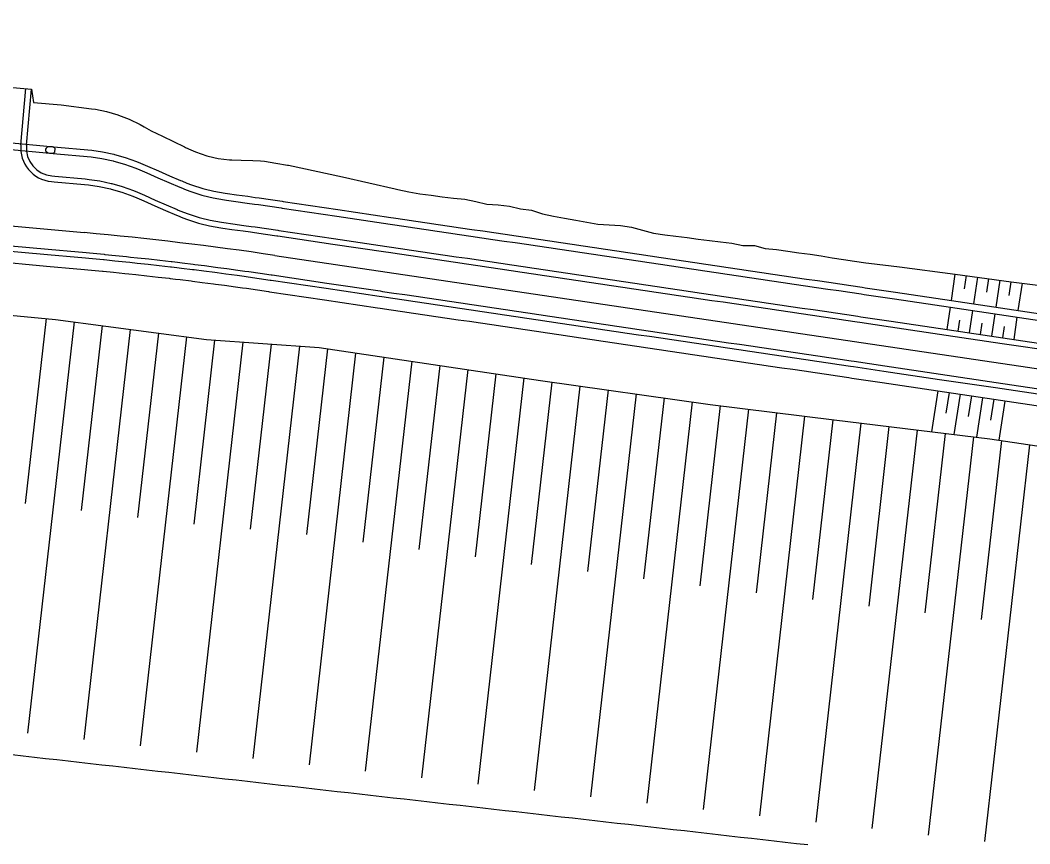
# Model space of a CAD drawing. Extents: x -552278 to -547230, y -1151007 to -1148251.
# Drawn here: x -551923.8 to -551834.3, y -1148609.2 to -1148536.2 of the extents above; entities that cross this region are included whole.
import ezdxf

# ---------------------------------------------------------------- set-up
doc = ezdxf.new("R2010")
doc.units = 0
doc.layers.add('u_trat navrh', color=7, linetype='Continuous')

msp = doc.modelspace()

# ---------------------------------------------------------------- linework, layer by layer
at = {"layer": 'u_trat navrh'}
for p, q in [((-551927.273, -1148541.892), (-551922.791, -1148542.301)), ((-551923.742, -1148547.236), (-551923.289, -1148542.255)), ((-551923.244, -1148547.281), (-551922.791, -1148542.301)), ((-551922.791, -1148542.301), (-551922.627, -1148543.489)), ((-551841.233, -1148561.049), (-551840.885, -1148558.699)), ((-551840.07, -1148560.021), (-551839.894, -1148558.835)), ((-551839.255, -1148561.343), (-551838.903, -1148558.97)), ((-551838.092, -1148560.315), (-551837.912, -1148559.106)), ((-551837.277, -1148561.636), (-551836.921, -1148559.241)), ((-551836.113, -1148560.608), (-551835.93, -1148559.377)), ((-551835.299, -1148561.93), (-551834.938, -1148559.502)), ((-551841.615, -1148563.621), (-551841.322, -1148561.643)), ((-551921.508, -1148562.645), (-551923.367, -1148579.067)), ((-551839.637, -1148563.915), (-551839.343, -1148561.936)), ((-551837.659, -1148564.208), (-551837.365, -1148562.23)), ((-551835.68, -1148564.502), (-551835.387, -1148562.524)), ((-551919.014, -1148562.945), (-551923.143, -1148599.42)), ((-551916.524, -1148563.277), (-551918.379, -1148579.669)), ((-551840.626, -1148563.768), (-551840.479, -1148562.779)), ((-551838.648, -1148564.061), (-551838.501, -1148563.072)), ((-551836.669, -1148564.355), (-551836.523, -1148563.366)), ((-551914.033, -1148563.61), (-551918.151, -1148599.985)), ((-551911.543, -1148563.942), (-551913.393, -1148580.289)), ((-551909.052, -1148564.275), (-551913.159, -1148600.551)), ((-551906.557, -1148564.563), (-551908.405, -1148580.885)), ((-551904.051, -1148564.742), (-551908.168, -1148601.115)), ((-551901.545, -1148564.921), (-551903.403, -1148581.335)), ((-551899.039, -1148565.099), (-551903.18, -1148601.68)), ((-551896.539, -1148565.336), (-551898.405, -1148581.818)), ((-551894.054, -1148565.705), (-551898.19, -1148602.245)), ((-551891.568, -1148566.073), (-551893.425, -1148582.478)), ((-551889.083, -1148566.442), (-551893.2, -1148602.81)), ((-551886.598, -1148566.811), (-551888.446, -1148583.138)), ((-551884.112, -1148567.18), (-551888.209, -1148603.375)), ((-551881.627, -1148567.549), (-551883.466, -1148583.798)), ((-551879.142, -1148567.918), (-551883.219, -1148603.94)), ((-551876.655, -1148568.28), (-551878.486, -1148584.454)), ((-551874.167, -1148568.631), (-551878.228, -1148604.505)), ((-551871.679, -1148568.982), (-551873.503, -1148585.095)), ((-551869.192, -1148569.334), (-551873.237, -1148605.07)), ((-551866.704, -1148569.685), (-551868.521, -1148585.735)), ((-551842.423, -1148569.061), (-551842.99, -1148572.69)), ((-551841.435, -1148569.216), (-551841.719, -1148571.03)), ((-551840.447, -1148569.37), (-551841.004, -1148572.931)), ((-551839.455, -1148569.502), (-551839.743, -1148571.339)), ((-551838.471, -1148569.679), (-551839.017, -1148573.171)), ((-551837.477, -1148569.796), (-551837.767, -1148571.648)), ((-551864.216, -1148570.036), (-551868.246, -1148605.635)), ((-551861.726, -1148570.373), (-551863.537, -1148586.368)), ((-551859.233, -1148570.688), (-551863.253, -1148606.2)), ((-551836.495, -1148569.988), (-551837.033, -1148573.432)), ((-551856.74, -1148571.002), (-551858.548, -1148586.968)), ((-551854.248, -1148571.316), (-551858.26, -1148606.765)), ((-551851.755, -1148571.63), (-551853.559, -1148587.568)), ((-551849.26, -1148571.932), (-551853.267, -1148607.33)), ((-551846.766, -1148572.234), (-551848.568, -1148588.154)), ((-551844.272, -1148572.535), (-551848.274, -1148607.895)), ((-551841.777, -1148572.837), (-551843.577, -1148588.74)), ((-551839.283, -1148573.139), (-551843.281, -1148608.461)), ((-551836.792, -1148573.468), (-551838.589, -1148589.342)), ((-551834.307, -1148573.837), (-551838.29, -1148609.026))]:
    msp.add_line(p, q, dxfattribs=at)
for points in [[(-552125.6, -1148536.181), (-551918.124, -1148555.026)], [(-551922.627, -1148543.489), (-551920.157, -1148543.697), (-551917.477, -1148544.037), (-551917.129, -1148544.074), (-551916.158, -1148544.275), (-551915.147, -1148544.582), (-551915.088, -1148544.603), (-551914.145, -1148544.97), (-551913.154, -1148545.441), (-551912.799, -1148545.633), (-551912.174, -1148545.989), (-551911.188, -1148546.463), (-551910.206, -1148546.947), (-551909.226, -1148547.429), (-551909.128, -1148547.477), (-551908.668, -1148547.692), (-551908.243, -1148547.867), (-551907.251, -1148548.209), (-551907.124, -1148548.246), (-551906.248, -1148548.463), (-551905.227, -1148548.569), (-551905.021, -1148548.577), (-551904.196, -1148548.602), (-551903.165, -1148548.637), (-551902.501, -1148548.667), (-551902.137, -1148548.7), (-551901.123, -1148548.863), (-551900.11, -1148549.036), (-551900.019, -1148549.052), (-551895.209, -1148550.085), (-551890.546, -1148551.142), (-551890.318, -1148551.192), (-551889.338, -1148551.4), (-551888.353, -1148551.574), (-551887.362, -1148551.71), (-551886.371, -1148551.845), (-551885.38, -1148551.979), (-551884.38, -1148552.051), (-551883.403, -1148552.278), (-551882.427, -1148552.516), (-551881.424, -1148552.571), (-551880.428, -1148552.673), (-551879.452, -1148552.904), (-551878.461, -1148553.043), (-551877.495, -1148553.345), (-551876.515, -1148553.553), (-551875.531, -1148553.731), (-551874.546, -1148553.909), (-551873.562, -1148554.087), (-551872.577, -1148554.265), (-551871.577, -1148554.335), (-551870.575, -1148554.401), (-551869.584, -1148554.535), (-551868.613, -1148554.805), (-551867.643, -1148555.078), (-551866.654, -1148555.223), (-551865.66, -1148555.344), (-551864.668, -1148555.472), (-551863.676, -1148555.597), (-551862.684, -1148555.722), (-551861.691, -1148555.846), (-551860.699, -1148555.975), (-551859.718, -1148556.173), (-551858.704, -1148556.155), (-551857.733, -1148556.425), (-551856.739, -1148556.535), (-551855.748, -1148556.67), (-551854.757, -1148556.807), (-551853.766, -1148556.943), (-551852.775, -1148557.078), (-551851.79, -1148557.252), (-551850.802, -1148557.406), (-551849.814, -1148557.56), (-551848.824, -1148557.698), (-551848.558, -1148557.731), (-551845.846, -1148558.07), (-551840.885, -1148558.699), (-551835.93, -1148559.377), (-551830.968, -1148560.002)], [(-551925.476, -1148546.978), (-551920.496, -1148547.431), (-551917.807, -1148547.675), (-551917.459, -1148547.711), (-551916.495, -1148547.852), (-551915.487, -1148548.068), (-551915.427, -1148548.083), (-551914.486, -1148548.354), (-551913.495, -1148548.713), (-551913.139, -1148548.862), (-551912.512, -1148549.132), (-551911.531, -1148549.555), (-551910.552, -1148549.978), (-551909.575, -1148550.399), (-551909.477, -1148550.441), (-551909.019, -1148550.63), (-551908.597, -1148550.789), (-551907.611, -1148551.107), (-551907.485, -1148551.142), (-551906.618, -1148551.354), (-551905.616, -1148551.534), (-551905.415, -1148551.562), (-551904.609, -1148551.669), (-551903.602, -1148551.806), (-551902.953, -1148551.897), (-551902.596, -1148551.947), (-551901.59, -1148552.091), (-551900.584, -1148552.238), (-551900.494, -1148552.251), (-551895.637, -1148552.972), (-551890.921, -1148553.673), (-551890.691, -1148553.707), (-551889.702, -1148553.854), (-551888.713, -1148554), (-551887.724, -1148554.147), (-551886.735, -1148554.294), (-551885.746, -1148554.441), (-551884.756, -1148554.588), (-551883.767, -1148554.735), (-551882.778, -1148554.881), (-551881.789, -1148555.028), (-551880.8, -1148555.175), (-551879.811, -1148555.322), (-551878.821, -1148555.469), (-551877.832, -1148555.616), (-551876.843, -1148555.763), (-551875.854, -1148555.909), (-551874.865, -1148556.056), (-551873.876, -1148556.203), (-551872.887, -1148556.35), (-551871.897, -1148556.497), (-551870.908, -1148556.644), (-551869.919, -1148556.79), (-551868.93, -1148556.937), (-551867.941, -1148557.084), (-551866.952, -1148557.231), (-551865.962, -1148557.378), (-551864.973, -1148557.525), (-551863.984, -1148557.672), (-551862.995, -1148557.818), (-551862.006, -1148557.965), (-551861.017, -1148558.112), (-551860.027, -1148558.259), (-551859.038, -1148558.406), (-551858.049, -1148558.553), (-551857.06, -1148558.7), (-551856.071, -1148558.846), (-551855.082, -1148558.993), (-551854.093, -1148559.14), (-551853.103, -1148559.287), (-551852.114, -1148559.434), (-551851.125, -1148559.581), (-551850.136, -1148559.727), (-551849.147, -1148559.874), (-551848.882, -1148559.914), (-551846.179, -1148560.315), (-551841.233, -1148561.049), (-551836.288, -1148561.783), (-551831.342, -1148562.518)], [(-551925.53, -1148547.576), (-551920.55, -1148548.028), (-551917.861, -1148548.272), (-551917.514, -1148548.308), (-551916.551, -1148548.449), (-551915.545, -1148548.665), (-551915.485, -1148548.68), (-551914.546, -1148548.951), (-551913.557, -1148549.31), (-551913.202, -1148549.458), (-551912.576, -1148549.729), (-551911.597, -1148550.152), (-551910.62, -1148550.574), (-551909.645, -1148550.995), (-551909.548, -1148551.037), (-551909.09, -1148551.226), (-551908.669, -1148551.385), (-551907.685, -1148551.702), (-551907.56, -1148551.737), (-551906.694, -1148551.949), (-551905.694, -1148552.129), (-551905.493, -1148552.157), (-551904.689, -1148552.264), (-551903.684, -1148552.401), (-551903.036, -1148552.491), (-551902.68, -1148552.541), (-551901.676, -1148552.685), (-551900.672, -1148552.832), (-551900.582, -1148552.845), (-551895.725, -1148553.566), (-551891.009, -1148554.266), (-551890.78, -1148554.3), (-551889.79, -1148554.447), (-551888.801, -1148554.594), (-551887.812, -1148554.741), (-551886.823, -1148554.888), (-551885.834, -1148555.034), (-551884.845, -1148555.181), (-551883.855, -1148555.328), (-551882.866, -1148555.475), (-551881.877, -1148555.622), (-551880.888, -1148555.769), (-551879.899, -1148555.916), (-551878.91, -1148556.062), (-551877.92, -1148556.209), (-551876.931, -1148556.356), (-551875.942, -1148556.503), (-551874.953, -1148556.65), (-551873.964, -1148556.797), (-551872.975, -1148556.943), (-551871.985, -1148557.09), (-551870.996, -1148557.237), (-551870.007, -1148557.384), (-551869.018, -1148557.531), (-551868.029, -1148557.678), (-551867.04, -1148557.825), (-551866.051, -1148557.971), (-551865.061, -1148558.118), (-551864.072, -1148558.265), (-551863.083, -1148558.412), (-551862.094, -1148558.559), (-551861.105, -1148558.706), (-551860.116, -1148558.852), (-551859.126, -1148558.999), (-551858.137, -1148559.146), (-551857.148, -1148559.293), (-551856.159, -1148559.44), (-551855.17, -1148559.587), (-551854.181, -1148559.734), (-551853.191, -1148559.88), (-551852.202, -1148560.027), (-551851.213, -1148560.174), (-551850.224, -1148560.321), (-551849.235, -1148560.468), (-551848.97, -1148560.507), (-551846.267, -1148560.908), (-551841.322, -1148561.643), (-551836.376, -1148562.377), (-551831.43, -1148563.111)], [(-551920.714, -1148547.525), (-551920.746, -1148547.912)], [(-551920.981, -1148549.997), (-551920.731, -1148550.02), (-551918.042, -1148550.264), (-551917.695, -1148550.3), (-551916.738, -1148550.441), (-551915.739, -1148550.656), (-551915.68, -1148550.671), (-551914.747, -1148550.941), (-551913.764, -1148551.299), (-551913.411, -1148551.447), (-551912.789, -1148551.717), (-551911.817, -1148552.139), (-551910.847, -1148552.561), (-551909.879, -1148552.981), (-551909.782, -1148553.023), (-551909.327, -1148553.212), (-551908.909, -1148553.37), (-551907.932, -1148553.687), (-551907.807, -1148553.722), (-551906.947, -1148553.933), (-551905.954, -1148554.112), (-551905.755, -1148554.139), (-551904.956, -1148554.246), (-551903.957, -1148554.382), (-551903.314, -1148554.471), (-551902.96, -1148554.521), (-551901.962, -1148554.664), (-551900.965, -1148554.81), (-551900.876, -1148554.823), (-551896.019, -1148555.544), (-551891.303, -1148556.244), (-551891.073, -1148556.278), (-551890.084, -1148556.425), (-551889.095, -1148556.572), (-551888.106, -1148556.719), (-551887.117, -1148556.866), (-551886.127, -1148557.013), (-551885.138, -1148557.16), (-551884.149, -1148557.306), (-551883.16, -1148557.453), (-551882.171, -1148557.6), (-551881.182, -1148557.747), (-551880.192, -1148557.894), (-551879.203, -1148558.041), (-551878.214, -1148558.188), (-551877.225, -1148558.334), (-551876.236, -1148558.481), (-551875.247, -1148558.628), (-551874.258, -1148558.775), (-551873.268, -1148558.922), (-551872.279, -1148559.069), (-551871.29, -1148559.215), (-551870.301, -1148559.362), (-551869.312, -1148559.509), (-551868.323, -1148559.656), (-551867.333, -1148559.803), (-551866.344, -1148559.95), (-551865.355, -1148560.097), (-551864.366, -1148560.243), (-551863.377, -1148560.39), (-551862.388, -1148560.537), (-551861.398, -1148560.684), (-551860.409, -1148560.831), (-551859.42, -1148560.978), (-551858.431, -1148561.124), (-551857.442, -1148561.271), (-551856.453, -1148561.418), (-551855.463, -1148561.565), (-551854.474, -1148561.712), (-551853.485, -1148561.859), (-551852.496, -1148562.006), (-551851.507, -1148562.152), (-551850.518, -1148562.299), (-551849.529, -1148562.446), (-551849.264, -1148562.485), (-551846.561, -1148562.887), (-551841.615, -1148563.621), (-551836.669, -1148564.355), (-551831.724, -1148565.089)], [(-551921.027, -1148550.495), (-551920.776, -1148550.518), (-551918.088, -1148550.762), (-551917.74, -1148550.798), (-551916.785, -1148550.938), (-551915.787, -1148551.153), (-551915.728, -1148551.168), (-551914.797, -1148551.439), (-551913.816, -1148551.797), (-551913.463, -1148551.945), (-551912.843, -1148552.214), (-551911.872, -1148552.636), (-551910.904, -1148553.058), (-551909.937, -1148553.478), (-551909.84, -1148553.52), (-551909.387, -1148553.708), (-551908.969, -1148553.867), (-551907.994, -1148554.183), (-551907.869, -1148554.218), (-551907.011, -1148554.429), (-551906.019, -1148554.608), (-551905.82, -1148554.635), (-551905.022, -1148554.741), (-551904.026, -1148554.877), (-551903.383, -1148554.967), (-551903.03, -1148555.016), (-551902.034, -1148555.159), (-551901.039, -1148555.305), (-551900.95, -1148555.318), (-551896.092, -1148556.039), (-551891.377, -1148556.739), (-551891.147, -1148556.773), (-551890.157, -1148556.92), (-551889.168, -1148557.067), (-551888.179, -1148557.214), (-551887.19, -1148557.36), (-551886.201, -1148557.507), (-551885.212, -1148557.654), (-551884.223, -1148557.801), (-551883.233, -1148557.948), (-551882.244, -1148558.095), (-551881.255, -1148558.242), (-551880.266, -1148558.388), (-551879.277, -1148558.535), (-551878.288, -1148558.682), (-551877.298, -1148558.829), (-551876.309, -1148558.976), (-551875.32, -1148559.123), (-551874.331, -1148559.269), (-551873.342, -1148559.416), (-551872.353, -1148559.563), (-551871.363, -1148559.71), (-551870.374, -1148559.857), (-551869.385, -1148560.004), (-551868.396, -1148560.151), (-551867.407, -1148560.297), (-551866.418, -1148560.444), (-551865.429, -1148560.591), (-551864.439, -1148560.738), (-551863.45, -1148560.885), (-551862.461, -1148561.032), (-551861.472, -1148561.179), (-551860.483, -1148561.325), (-551859.494, -1148561.472), (-551858.504, -1148561.619), (-551857.515, -1148561.766), (-551856.526, -1148561.913), (-551855.537, -1148562.06), (-551854.548, -1148562.206), (-551853.559, -1148562.353), (-551852.569, -1148562.5), (-551851.58, -1148562.647), (-551850.591, -1148562.794), (-551849.602, -1148562.941), (-551849.337, -1148562.98), (-551846.634, -1148563.381), (-551841.689, -1148564.115), (-551836.743, -1148564.85), (-551831.797, -1148565.584)], [(-551926.299, -1148556.041), (-551921.319, -1148556.493), (-551918.63, -1148556.738), (-551918.282, -1148556.769), (-551917.341, -1148556.856), (-551916.352, -1148556.951), (-551916.293, -1148556.957), (-551915.362, -1148557.049), (-551914.373, -1148557.15), (-551914.016, -1148557.188), (-551913.385, -1148557.255), (-551912.396, -1148557.363), (-551911.408, -1148557.474), (-551910.421, -1148557.588), (-551910.322, -1148557.6), (-551909.859, -1148557.655), (-551909.434, -1148557.706), (-551908.447, -1148557.827), (-551908.322, -1148557.843), (-551907.461, -1148557.952), (-551906.475, -1148558.079), (-551906.278, -1148558.105), (-551905.489, -1148558.21), (-551904.504, -1148558.344), (-551903.869, -1148558.433), (-551903.52, -1148558.482), (-551902.535, -1148558.623), (-551901.552, -1148558.767), (-551901.464, -1148558.78), (-551896.606, -1148559.501), (-551891.891, -1148560.201), (-551891.661, -1148560.235), (-551890.671, -1148560.382), (-551889.682, -1148560.529), (-551888.693, -1148560.676), (-551887.704, -1148560.823), (-551886.715, -1148560.969), (-551885.726, -1148561.116), (-551884.736, -1148561.263), (-551883.747, -1148561.41), (-551882.758, -1148561.557), (-551881.769, -1148561.704), (-551880.78, -1148561.85), (-551879.791, -1148561.997), (-551878.802, -1148562.144), (-551877.812, -1148562.291), (-551876.823, -1148562.438), (-551875.834, -1148562.585), (-551874.845, -1148562.732), (-551873.856, -1148562.878), (-551872.867, -1148563.025), (-551871.877, -1148563.172), (-551870.888, -1148563.319), (-551869.899, -1148563.466), (-551868.91, -1148563.613), (-551867.921, -1148563.759), (-551866.932, -1148563.906), (-551865.942, -1148564.053), (-551864.953, -1148564.2), (-551863.964, -1148564.347), (-551862.975, -1148564.494), (-551861.986, -1148564.641), (-551860.997, -1148564.787), (-551860.008, -1148564.934), (-551859.018, -1148565.081), (-551858.029, -1148565.228), (-551857.04, -1148565.375), (-551856.051, -1148565.522), (-551855.062, -1148565.669), (-551854.073, -1148565.815), (-551853.083, -1148565.962), (-551852.094, -1148566.109), (-551851.105, -1148566.256), (-551850.116, -1148566.403), (-551849.851, -1148566.442), (-551847.148, -1148566.843), (-551842.203, -1148567.578), (-551837.257, -1148568.312), (-551832.311, -1148569.046)], [(-551832.384, -1148569.541), (-551837.33, -1148568.806), (-551842.276, -1148568.072), (-551847.222, -1148567.338), (-551849.925, -1148566.937), (-551850.189, -1148566.897), (-551851.179, -1148566.75), (-551852.168, -1148566.604), (-551853.157, -1148566.457), (-551854.146, -1148566.31), (-551855.135, -1148566.163), (-551856.124, -1148566.016), (-551857.113, -1148565.869), (-551858.103, -1148565.723), (-551859.092, -1148565.576), (-551860.081, -1148565.429), (-551861.07, -1148565.282), (-551862.059, -1148565.135), (-551863.048, -1148564.988), (-551864.038, -1148564.841), (-551865.027, -1148564.695), (-551866.016, -1148564.548), (-551867.005, -1148564.401), (-551867.994, -1148564.254), (-551868.983, -1148564.107), (-551869.973, -1148563.96), (-551870.962, -1148563.814), (-551871.951, -1148563.667), (-551872.94, -1148563.52), (-551873.929, -1148563.373), (-551874.918, -1148563.226), (-551875.907, -1148563.079), (-551876.897, -1148562.932), (-551877.886, -1148562.786), (-551878.875, -1148562.639), (-551879.864, -1148562.492), (-551880.853, -1148562.345), (-551881.842, -1148562.198), (-551882.832, -1148562.051), (-551883.821, -1148561.904), (-551884.81, -1148561.758), (-551885.799, -1148561.611), (-551886.788, -1148561.464), (-551887.777, -1148561.317), (-551888.767, -1148561.17), (-551889.756, -1148561.023), (-551890.745, -1148560.877), (-551891.734, -1148560.73), (-551891.964, -1148560.696), (-551896.68, -1148559.995), (-551901.537, -1148559.274), (-551901.625, -1148559.261), (-551902.607, -1148559.118), (-551903.59, -1148558.977), (-551903.938, -1148558.928), (-551904.572, -1148558.84), (-551905.556, -1148558.706), (-551906.343, -1148558.601), (-551906.539, -1148558.575), (-551907.524, -1148558.448), (-551908.384, -1148558.339), (-551908.508, -1148558.323), (-551909.494, -1148558.203), (-551909.918, -1148558.152), (-551910.38, -1148558.097), (-551910.479, -1148558.085), (-551911.465, -1148557.971), (-551912.451, -1148557.86), (-551913.438, -1148557.752), (-551914.068, -1148557.685), (-551914.425, -1148557.648), (-551915.412, -1148557.546), (-551916.342, -1148557.454), (-551916.4, -1148557.449), (-551917.388, -1148557.354), (-551918.328, -1148557.267), (-551918.676, -1148557.236), (-551921.364, -1148556.991), (-551926.344, -1148556.539)], [(-551901.207, -1148557.049), (-551661.185, -1148592.682)], [(-551926.434, -1148557.535), (-551921.455, -1148557.987), (-551918.766, -1148558.231), (-551918.418, -1148558.263), (-551917.482, -1148558.35), (-551916.497, -1148558.444), (-551916.439, -1148558.449), (-551915.513, -1148558.541), (-551914.529, -1148558.642), (-551914.173, -1148558.679), (-551913.545, -1148558.746), (-551912.562, -1148558.854), (-551911.579, -1148558.964), (-551910.596, -1148559.078), (-551910.497, -1148559.09), (-551910.037, -1148559.144), (-551909.614, -1148559.195), (-551908.632, -1148559.316), (-551908.507, -1148559.331), (-551907.651, -1148559.44), (-551906.67, -1148559.567), (-551906.474, -1148559.592), (-551905.689, -1148559.697), (-551904.709, -1148559.83), (-551904.077, -1148559.918), (-551903.729, -1148559.967), (-551902.75, -1148560.107), (-551901.772, -1148560.251), (-551901.684, -1148560.264), (-551896.827, -1148560.985), (-551892.111, -1148561.685), (-551891.881, -1148561.719), (-551890.892, -1148561.866), (-551889.903, -1148562.013), (-551888.913, -1148562.159), (-551887.924, -1148562.306), (-551886.935, -1148562.453), (-551885.946, -1148562.6), (-551884.957, -1148562.747), (-551883.968, -1148562.894), (-551882.978, -1148563.041), (-551881.989, -1148563.187), (-551881, -1148563.334), (-551880.011, -1148563.481), (-551879.022, -1148563.628), (-551878.033, -1148563.775), (-551877.043, -1148563.922), (-551876.054, -1148564.068), (-551875.065, -1148564.215), (-551874.076, -1148564.362), (-551873.087, -1148564.509), (-551872.098, -1148564.656), (-551871.109, -1148564.803), (-551870.119, -1148564.95), (-551869.13, -1148565.096), (-551868.141, -1148565.243), (-551867.152, -1148565.39), (-551866.163, -1148565.537), (-551865.174, -1148565.684), (-551864.184, -1148565.831), (-551863.195, -1148565.977), (-551862.206, -1148566.124), (-551861.217, -1148566.271), (-551860.228, -1148566.418), (-551859.239, -1148566.565), (-551858.249, -1148566.712), (-551857.26, -1148566.859), (-551856.271, -1148567.005), (-551855.282, -1148567.152), (-551854.293, -1148567.299), (-551853.304, -1148567.446), (-551852.315, -1148567.593), (-551851.325, -1148567.74), (-551850.336, -1148567.887), (-551850.072, -1148567.926), (-551847.369, -1148568.327), (-551842.423, -1148569.061), (-551837.477, -1148569.796), (-551832.531, -1148570.53)], [(-551936.809, -1148561.205), (-551920.657, -1148562.726), (-551907.273, -1148564.512), (-551897.29, -1148565.224), (-551877.669, -1148568.137), (-551862.636, -1148570.259), (-551851.625, -1148571.646), (-551837.822, -1148573.315), (-551828.104, -1148574.758), (-551818.468, -1148575.7), (-551808.25, -1148577.217), (-551798.309, -1148578.211), (-551788.737, -1148579.774), (-551778.313, -1148581.039), (-551764.703, -1148582.855), (-551750.806, -1148584.608)], [(-551924.523, -1148601.326), (-551923.529, -1148601.438), (-551922.536, -1148601.551), (-551921.542, -1148601.663), (-551920.548, -1148601.776), (-551919.555, -1148601.888), (-551918.561, -1148602.001), (-551917.568, -1148602.113), (-551916.574, -1148602.226), (-551915.58, -1148602.338), (-551914.587, -1148602.451), (-551913.593, -1148602.563), (-551912.599, -1148602.675), (-551911.606, -1148602.788), (-551910.612, -1148602.9), (-551909.618, -1148603.013), (-551908.625, -1148603.125), (-551907.631, -1148603.238), (-551906.637, -1148603.35), (-551905.644, -1148603.463), (-551904.65, -1148603.575), (-551903.656, -1148603.688), (-551902.663, -1148603.8), (-551901.669, -1148603.913), (-551900.675, -1148604.025), (-551899.682, -1148604.138), (-551898.688, -1148604.25), (-551897.694, -1148604.363), (-551896.701, -1148604.475), (-551895.707, -1148604.588), (-551894.713, -1148604.7), (-551893.72, -1148604.813), (-551892.726, -1148604.925), (-551891.733, -1148605.038), (-551890.739, -1148605.15), (-551889.745, -1148605.262), (-551888.752, -1148605.375), (-551887.758, -1148605.487), (-551886.764, -1148605.6), (-551885.771, -1148605.712), (-551884.777, -1148605.825), (-551883.783, -1148605.937), (-551882.79, -1148606.05), (-551881.796, -1148606.162), (-551880.802, -1148606.275), (-551879.809, -1148606.387), (-551878.815, -1148606.5), (-551877.821, -1148606.612), (-551876.828, -1148606.725), (-551875.834, -1148606.837), (-551874.84, -1148606.95), (-551873.847, -1148607.062), (-551872.853, -1148607.175), (-551871.859, -1148607.287), (-551870.866, -1148607.4), (-551869.872, -1148607.512), (-551868.878, -1148607.625), (-551867.885, -1148607.737), (-551866.891, -1148607.85), (-551865.898, -1148607.962), (-551864.904, -1148608.074), (-551863.91, -1148608.187), (-551862.917, -1148608.299), (-551861.923, -1148608.412), (-551860.929, -1148608.524), (-551859.936, -1148608.637), (-551858.942, -1148608.749), (-551857.948, -1148608.862), (-551856.955, -1148608.974), (-551855.961, -1148609.087), (-551854.967, -1148609.199), (-551853.974, -1148609.312)]]:
    msp.add_lwpolyline(points, dxfattribs=at)
for centre, radius, start, end in [((-551920.754, -1148547.508), 3, 174.81007, 264.78405), ((-551920.754, -1148547.508), 2.5, 174.81007, 264.78405), ((-551921.314, -1148547.702), 0.259, 117.27284, 159.62789), ((-551921.134, -1148548.063), 0.662, 91.5205, 116.79589), ((-551921.113, -1148548.101), 0.701, 55.2593, 93.1659), ((-551921.389, -1148547.671), 0.178, 160.54781, 209.27296), ((-551921.141, -1148547.47), 0.496, 215.64106, 236.39528), ((-551921.1, -1148547.392), 0.584, 237.27532, 260.00608), ((-551921.037, -1148547.025), 0.955, 260.097, 274.50341), ((-551921.054, -1148547.289), 0.695, 277.56267, 296.29365), ((-551945.261, -1148853.796), 300, 81.55566, 84.81007)]:
    msp.add_arc(centre, radius, start, end, dxfattribs=at)

doc.saveas('drawing.dxf')
